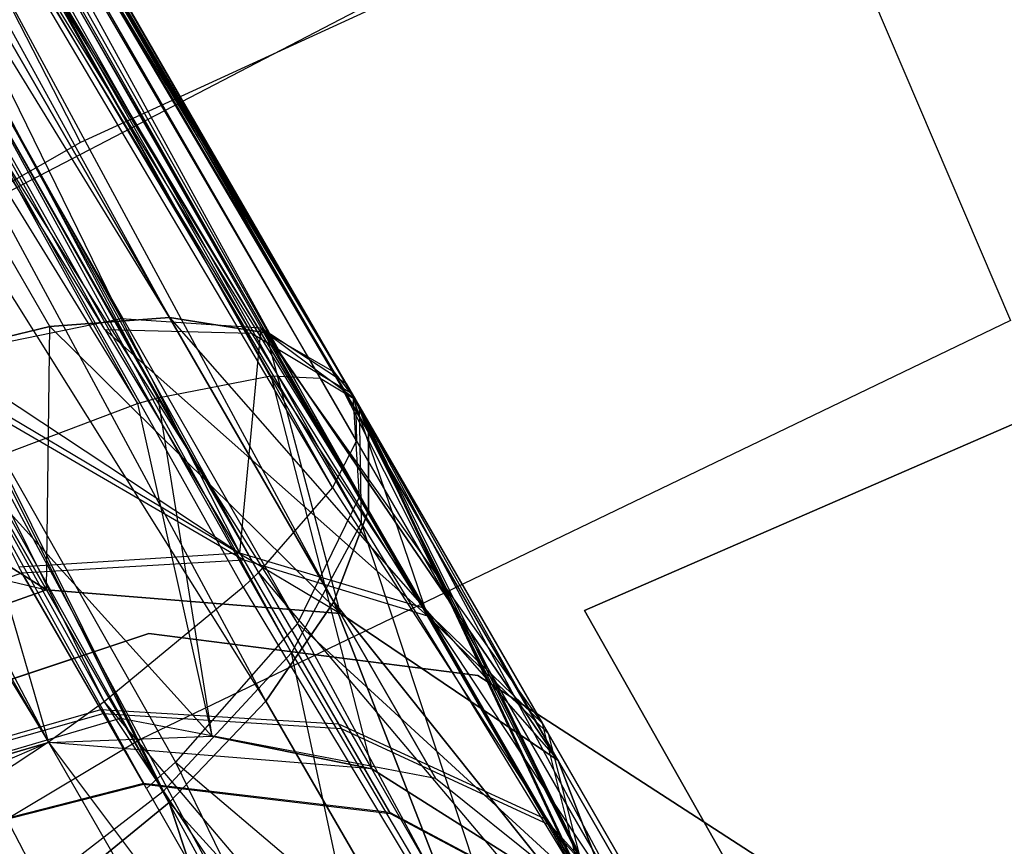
# Model space of a CAD drawing. Extents: x 0.3 to 7.1, y -3.38 to 3.38.
# Tile 258 of 604: x 2.93 to 3.07, y 1.38 to 1.5. Entities that reach past the tile are written whole.
import ezdxf

# ---------------------------------------------------------------- set-up
doc = ezdxf.new("R2010")
doc.units = 0
doc.header["$LTSCALE"] = 2.54
doc.layers.get('0').update_dxf_attribs({"linetype": 'CONTINUOUS'})

# ---------------------------------------------------------------- blocks, each defined once
blk = doc.blocks.new('SINGLES_AVVSTL_STL')
at = {"color": 0}
for p, q in [((2.9304, 1.45919, 20.23123), (2.64133, 1.95988, 19.87401)), ((2.9304, 1.45919, 20.23123), (2.64133, 1.95988, 19.87401)), ((2.94809, 1.46052, 20.2149), (2.64133, 1.95988, 19.87401)), ((2.94809, 1.46052, 20.2149), (2.64133, 1.95988, 19.87401)), ((2.94809, 1.46052, 20.47396), (2.64133, 1.95988, 20.81486)), ((2.94809, 1.46052, 20.47396), (2.64133, 1.95988, 20.81486)), ((2.9304, 1.45919, 20.45764), (2.64133, 1.95988, 20.81486)), ((2.9304, 1.45919, 20.45764), (2.64133, 1.95988, 20.81486)), ((2.94809, 1.46052, 20.2149), (2.67705, 1.95239, 19.84305)), ((2.96235, 1.45825, 20.1956), (2.67705, 1.95239, 19.84305)), ((2.94809, 1.46052, 20.2149), (2.67705, 1.95239, 19.84305)), ((2.96235, 1.45825, 20.1956), (2.67705, 1.95239, 19.84305)), ((2.97553, 1.4484, 20.16352), (2.67705, 1.95239, 19.84305)), ((2.97553, 1.4484, 20.16352), (2.67705, 1.95239, 19.84305)), ((2.96235, 1.45825, 20.49327), (2.67705, 1.95239, 20.84582)), ((2.67705, 1.95239, 20.84582), (2.97233, 1.45249, 20.51445)), ((2.96235, 1.45825, 20.49327), (2.67705, 1.95239, 20.84582)), ((2.94809, 1.46052, 20.47396), (2.67705, 1.95239, 20.84582)), ((2.94809, 1.46052, 20.47396), (2.67705, 1.95239, 20.84582)), ((2.97747, 1.44359, 20.53625), (2.67705, 1.95239, 20.84582)), ((2.97747, 1.44359, 20.53625), (2.67705, 1.95239, 20.84582)), ((2.97553, 1.4484, 20.52535), (2.67705, 1.95239, 20.84582)), ((2.97553, 1.4484, 20.52535), (2.67705, 1.95239, 20.84582)), ((2.67705, 1.95239, 20.84582), (2.97233, 1.45249, 20.51445)), ((2.93853, 1.45877, 54.60251), (2.64159, 1.93867, 54.27516)), ((2.93853, 1.45877, 54.60251), (2.64159, 1.93867, 54.27516)), ((2.93853, 1.45877, 54.60251), (2.66942, 1.9386, 54.25703)), ((2.93853, 1.45877, 54.60251), (2.66942, 1.9386, 54.25703)), ((2.96017, 1.4582, 54.57681), (2.66942, 1.9386, 54.25703)), ((2.96017, 1.4582, 54.57681), (2.66942, 1.9386, 54.25703)), ((2.96017, 1.4582, 54.57681), (2.69067, 1.9312, 54.23493)), ((2.96017, 1.4582, 54.57681), (2.69067, 1.9312, 54.23493)), ((2.97494, 1.44935, 54.54262), (2.69067, 1.9312, 54.23493)), ((2.97494, 1.44935, 54.54262), (2.69067, 1.9312, 54.23493)), ((2.97553, 1.4484, 20.16352), (2.69674, 1.92983, 19.8057)), ((2.97747, 1.44359, 20.15262), (2.69674, 1.92983, 19.8057)), ((2.97553, 1.4484, 20.16352), (2.69674, 1.92983, 19.8057)), ((2.97747, 1.44359, 20.15262), (2.69674, 1.92983, 19.8057)), ((2.97746, 1.43206, 20.13144), (2.69674, 1.92983, 19.8057)), ((2.97746, 1.43206, 20.13144), (2.69674, 1.92983, 19.8057)), ((2.97231, 1.41858, 20.57673), (2.69674, 1.92983, 20.88316)), ((2.97746, 1.43206, 20.55742), (2.69674, 1.92983, 20.88316)), ((2.97231, 1.41858, 20.57673), (2.69674, 1.92983, 20.88316)), ((2.97746, 1.43206, 20.55742), (2.69674, 1.92983, 20.88316)), ((2.97747, 1.44359, 20.53625), (2.69674, 1.92983, 20.88316)), ((2.97747, 1.44359, 20.53625), (2.69674, 1.92983, 20.88316)), ((2.65065, 1.92296, 61.17368), (2.94335, 1.44781, 61.49429)), ((2.65065, 1.92296, 61.17368), (2.94335, 1.44781, 61.49429)), ((2.94335, 1.44781, 61.49429), (2.67842, 1.92301, 61.15543)), ((2.94335, 1.44781, 61.49429), (2.67842, 1.92301, 61.15543)), ((2.94634, 1.44869, 61.49102), (2.67842, 1.92301, 61.15543)), ((2.94634, 1.44869, 61.49102), (2.67842, 1.92301, 61.15543)), ((2.69845, 1.92228, 55.27783), (2.97605, 1.434, 54.94406)), ((2.69845, 1.92228, 55.27783), (2.97605, 1.434, 54.94406)), ((2.97494, 1.44935, 54.54262), (2.70506, 1.91688, 54.2095)), ((2.97494, 1.44935, 54.54262), (2.70506, 1.91688, 54.2095)), ((2.97553, 1.4484, 54.54008), (2.70506, 1.91688, 54.2095)), ((2.97553, 1.4484, 54.54008), (2.70506, 1.91688, 54.2095)), ((2.69959, 1.91577, 61.13322), (2.97553, 1.4484, 61.42473)), ((2.69959, 1.91577, 61.13322), (2.97553, 1.4484, 61.42473)), ((2.69959, 1.91577, 61.13322), (2.97034, 1.45159, 61.44863)), ((2.94634, 1.44869, 61.49102), (2.69959, 1.91577, 61.13322)), ((2.94634, 1.44869, 61.49102), (2.69959, 1.91577, 61.13322)), ((2.96303, 1.45194, 61.46633), (2.69959, 1.91577, 61.13322)), ((2.96303, 1.45194, 61.46633), (2.69959, 1.91577, 61.13322)), ((2.69959, 1.91577, 61.13322), (2.97034, 1.45159, 61.44863)), ((2.70989, 1.90247, 54.19018), (2.97637, 1.43015, 54.50336)), ((2.97553, 1.4484, 54.54008), (2.70989, 1.90247, 54.19018)), ((2.97553, 1.4484, 54.54008), (2.70989, 1.90247, 54.19018)), ((2.97606, 1.44741, 54.53752), (2.70989, 1.90247, 54.19018)), ((2.97606, 1.44741, 54.53752), (2.70989, 1.90247, 54.19018)), ((2.70989, 1.90247, 54.19018), (2.97637, 1.43015, 54.50336)), ((2.69687, 1.90135, 55.29987), (2.97605, 1.434, 54.94406)), ((2.69687, 1.90135, 55.29987), (2.97605, 1.434, 54.94406)), ((2.97553, 1.4484, 61.42473), (2.71388, 1.90161, 61.10764)), ((2.97553, 1.4484, 61.42473), (2.71388, 1.90161, 61.10764)), ((2.97746, 1.43206, 20.13144), (2.69587, 1.89738, 19.77053)), ((2.97231, 1.41858, 20.11213), (2.69587, 1.89738, 19.77053)), ((2.97746, 1.43206, 20.13144), (2.69587, 1.89738, 19.77053)), ((2.97231, 1.41858, 20.11213), (2.69587, 1.89738, 19.77053)), ((2.96231, 1.40392, 20.09581), (2.69587, 1.89738, 19.77053)), ((2.96231, 1.40392, 20.09581), (2.69587, 1.89738, 19.77053)), ((2.69587, 1.89738, 20.91834), (2.97231, 1.41858, 20.57673)), ((2.94805, 1.38895, 20.60545), (2.69587, 1.89738, 20.91834)), ((2.94805, 1.38895, 20.60545), (2.69587, 1.89738, 20.91834)), ((2.96231, 1.40392, 20.59306), (2.69587, 1.89738, 20.91834)), ((2.96231, 1.40392, 20.59306), (2.69587, 1.89738, 20.91834)), ((2.69587, 1.89738, 20.91834), (2.97231, 1.41858, 20.57673)), ((2.69385, 1.89243, 55.30776), (2.97605, 1.434, 54.94406)), ((2.69385, 1.89243, 55.30776), (2.97605, 1.434, 54.94406)), ((2.69385, 1.89243, 55.30776), (2.96695, 1.41534, 54.97045)), ((2.69385, 1.89243, 55.30776), (2.96695, 1.41534, 54.97045)), ((2.9757, 1.44231, 61.40081), (2.71863, 1.88732, 61.0882)), ((2.9757, 1.44231, 61.40081), (2.71863, 1.88732, 61.0882)), ((2.97214, 1.43545, 61.38237), (2.71863, 1.88732, 61.0882)), ((2.97214, 1.43545, 61.38237), (2.71863, 1.88732, 61.0882)), ((2.97637, 1.43015, 54.50336), (2.7082, 1.88173, 54.16797)), ((2.97637, 1.43015, 54.50336), (2.7082, 1.88173, 54.16797)), ((2.96609, 1.41104, 54.47771), (2.7082, 1.88173, 54.16797)), ((2.96609, 1.41104, 54.47771), (2.7082, 1.88173, 54.16797)), ((2.96609, 1.41104, 54.47771), (2.70514, 1.87288, 54.16001)), ((2.96609, 1.41104, 54.47771), (2.70514, 1.87288, 54.16001)), ((2.94712, 1.3905, 54.45911), (2.70514, 1.87288, 54.16001)), ((2.94712, 1.3905, 54.45911), (2.70514, 1.87288, 54.16001)), ((2.94467, 1.391, 54.99293), (2.67995, 1.86909, 55.32462)), ((2.67995, 1.86909, 55.32462), (2.96695, 1.41534, 54.97045)), ((2.67995, 1.86909, 55.32462), (2.96695, 1.41534, 54.97045)), ((2.67995, 1.86909, 55.32462), (2.94898, 1.39492, 54.99012)), ((2.67995, 1.86909, 55.32462), (2.94898, 1.39492, 54.99012)), ((2.94467, 1.391, 54.99293), (2.67995, 1.86909, 55.32462)), ((2.97214, 1.43545, 61.38237), (2.71686, 1.86673, 61.06586)), ((2.97214, 1.43545, 61.38237), (2.71686, 1.86673, 61.06586)), ((2.96123, 1.4229, 61.35842), (2.71686, 1.86673, 61.06586)), ((2.96123, 1.4229, 61.35842), (2.71686, 1.86673, 61.06586)), ((2.96231, 1.40392, 20.09581), (2.67466, 1.86248, 19.74558)), ((2.96231, 1.40392, 20.09581), (2.67466, 1.86248, 19.74558)), ((2.94805, 1.38895, 20.08342), (2.67466, 1.86248, 19.74558)), ((2.94805, 1.38895, 20.08342), (2.67466, 1.86248, 19.74558)), ((2.93035, 1.37452, 20.07569), (2.67466, 1.86248, 19.74558)), ((2.93035, 1.37452, 20.07569), (2.67466, 1.86248, 19.74558)), ((2.93035, 1.37452, 20.61318), (2.67466, 1.86248, 20.94329)), ((2.93035, 1.37452, 20.61318), (2.67466, 1.86248, 20.94329)), ((2.94805, 1.38895, 20.60545), (2.67466, 1.86248, 20.94329)), ((2.94805, 1.38895, 20.60545), (2.67466, 1.86248, 20.94329)), ((2.71377, 1.85793, 61.05786), (2.93842, 1.40378, 61.3357)), ((2.96123, 1.4229, 61.35842), (2.71377, 1.85793, 61.05786)), ((2.96123, 1.4229, 61.35842), (2.71377, 1.85793, 61.05786)), ((2.95897, 1.42074, 61.35514), (2.71377, 1.85793, 61.05786)), ((2.95897, 1.42074, 61.35514), (2.71377, 1.85793, 61.05786)), ((2.71377, 1.85793, 61.05786), (2.93842, 1.40378, 61.3357)), ((2.94712, 1.3905, 54.45911), (2.69115, 1.84968, 54.14302)), ((2.94712, 1.3905, 54.45911), (2.69115, 1.84968, 54.14302)), ((2.69972, 1.83485, 61.04077), (2.93021, 1.39787, 61.33123)), ((2.69972, 1.83485, 61.04077), (2.93021, 1.39787, 61.33123)), ((2.69972, 1.83485, 61.04077), (2.93842, 1.40378, 61.3357)), ((2.69972, 1.83485, 61.04077), (2.93842, 1.40378, 61.3357)), ((2.67688, 1.81238, 61.03018), (2.93021, 1.39787, 61.33123)), ((2.67688, 1.81238, 61.03018), (2.93021, 1.39787, 61.33123)), ((2.94095, 1.46037, 54.85134), (2.80041, 1.71172, 55.01257)), ((2.94095, 1.46037, 54.85134), (2.80041, 1.71172, 55.01257)), ((2.82044, 1.70644, 55.03635), (2.94095, 1.46037, 54.85134)), ((2.97413, 1.45077, 54.90861), (2.82044, 1.70644, 55.03635)), ((2.97413, 1.45077, 54.90861), (2.82044, 1.70644, 55.03635)), ((2.96161, 1.45901, 54.8778), (2.82044, 1.70644, 55.03635)), ((2.96161, 1.45901, 54.8778), (2.82044, 1.70644, 55.03635)), ((2.82044, 1.70644, 55.03635), (2.94095, 1.46037, 54.85134)), ((2.97413, 1.45077, 54.90861), (2.83342, 1.69454, 55.06371)), ((2.97467, 1.44991, 54.91094), (2.83342, 1.69454, 55.06371)), ((2.97467, 1.44991, 54.91094), (2.83342, 1.69454, 55.06371)), ((2.97515, 1.44901, 54.91328), (2.83342, 1.69454, 55.06371)), ((2.97515, 1.44901, 54.91328), (2.83342, 1.69454, 55.06371)), ((2.83342, 1.69454, 55.06371), (2.97605, 1.434, 54.94406)), ((2.97413, 1.45077, 54.90861), (2.83342, 1.69454, 55.06371)), ((2.83342, 1.69454, 55.06371), (2.97605, 1.434, 54.94406)), ((3.01062, 1.60422, 4.98093), (3.07222, 1.4601, 5.1494)), ((3.01062, 1.60422, 4.98093), (3.07222, 1.4601, 5.1494)), ((3.06553, 1.5463, 61.96777), (2.93493, 1.48635, 61.96777)), ((3.06553, 1.5463, 61.96777), (2.93493, 1.48635, 61.96777)), ((2.86958, 1.5363, 4.98093), (2.94385, 1.39828, 5.1494)), ((2.86958, 1.5363, 4.98093), (2.94385, 1.39828, 5.1494)), ((2.93493, 1.48635, 61.96777), (2.91605, 1.52321, 61.96232)), ((2.93493, 1.48635, 61.96777), (2.91605, 1.52321, 61.96232)), ((2.8613, 1.44627, 61.88777), (2.99053, 1.51354, 61.88777)), ((2.8613, 1.44627, 61.88777), (2.99053, 1.51354, 61.88777)), ((2.93493, 1.48635, 61.96777), (2.80998, 1.4154, 61.96777)), ((2.93493, 1.48635, 61.96777), (2.80998, 1.4154, 61.96777)), ((3.12827, 1.46901, 54.63894), (3.00933, 1.41729, 54.63894)), ((3.00933, 1.41729, 54.83894), (3.12827, 1.46901, 54.83894)), ((3.00933, 1.41729, 54.83894), (3.12827, 1.46901, 54.83894)), ((3.12827, 1.46901, 54.63894), (3.00933, 1.41729, 54.63894)), ((3.12827, 1.469, 20.27364), (3.00933, 1.41729, 20.27364)), ((3.00933, 1.41729, 20.47364), (3.12827, 1.469, 20.47364)), ((3.00933, 1.41729, 20.47364), (3.12827, 1.469, 20.47364)), ((3.12827, 1.469, 20.27364), (3.00933, 1.41729, 20.27364)), ((2.94809, 1.46052, 20.2149), (2.9304, 1.45919, 20.23123)), ((2.9304, 1.45919, 20.45764), (2.94809, 1.46052, 20.47396)), ((2.94809, 1.46052, 20.2149), (2.9304, 1.45919, 20.23123)), ((2.9304, 1.45919, 20.45764), (2.94809, 1.46052, 20.47396)), ((2.97332, 1.41683, 20.25459), (2.94809, 1.46052, 20.2149)), ((2.97332, 1.41683, 20.25459), (2.94809, 1.46052, 20.2149)), ((2.96235, 1.45825, 20.1956), (2.94809, 1.46052, 20.2149)), ((2.94809, 1.46052, 20.47396), (2.97332, 1.41683, 20.43428)), ((2.94809, 1.46052, 20.47396), (2.97332, 1.41683, 20.43428)), ((2.94809, 1.46052, 20.47396), (3.00544, 1.39513, 20.46236)), ((2.94809, 1.46052, 20.47396), (2.96235, 1.45825, 20.49327)), ((2.94809, 1.46052, 20.47396), (3.00544, 1.39513, 20.46236)), ((2.96235, 1.45825, 20.1956), (2.94809, 1.46052, 20.2149)), ((2.94809, 1.46052, 20.47396), (2.96235, 1.45825, 20.49327)), ((2.9304, 1.45919, 20.23123), (2.9103, 1.45433, 20.24362)), ((2.9103, 1.45433, 20.44525), (2.9304, 1.45919, 20.45764)), ((2.9304, 1.45919, 20.23123), (2.9103, 1.45433, 20.24362)), ((2.9103, 1.45433, 20.44525), (2.9304, 1.45919, 20.45764)), ((2.91434, 1.45491, 54.83162), (2.94095, 1.46037, 54.85134)), ((2.91434, 1.45491, 54.83162), (2.94095, 1.46037, 54.85134)), ((2.92994, 1.42032, 20.27451), (2.9304, 1.45919, 20.23123)), ((2.92994, 1.42032, 20.27451), (2.9304, 1.45919, 20.23123)), ((2.97332, 1.41683, 20.25459), (2.9304, 1.45919, 20.23123)), ((2.97332, 1.41683, 20.25459), (2.9304, 1.45919, 20.23123)), ((2.9304, 1.45919, 20.45764), (2.97332, 1.41683, 20.43428)), ((2.9304, 1.45919, 20.45764), (2.97332, 1.41683, 20.43428)), ((2.94095, 1.46037, 54.85134), (2.95847, 1.42576, 54.82537)), ((2.94095, 1.46037, 54.85134), (2.95847, 1.42576, 54.82537)), ((2.94095, 1.46037, 54.85134), (2.96161, 1.45901, 54.8778)), ((2.94095, 1.46037, 54.85134), (2.96161, 1.45901, 54.8778)), ((3.07222, 1.4601, 5.1494), (2.94385, 1.39828, 5.1494)), ((3.07222, 1.4601, 5.1494), (2.94385, 1.39828, 5.1494)), ((2.93853, 1.45877, 54.60251), (2.95904, 1.42478, 54.62593)), ((2.93853, 1.45877, 54.60251), (2.96017, 1.4582, 54.57681)), ((2.98616, 1.4165, 54.60255), (2.93853, 1.45877, 54.60251)), ((2.93853, 1.45877, 54.60251), (2.95904, 1.42478, 54.62593)), ((2.93853, 1.45877, 54.60251), (2.96017, 1.4582, 54.57681)), ((2.98616, 1.4165, 54.60255), (2.93853, 1.45877, 54.60251)), ((2.95847, 1.42576, 54.82537), (2.96161, 1.45901, 54.8778)), ((2.95847, 1.42576, 54.82537), (2.96161, 1.45901, 54.8778)), ((2.96017, 1.4582, 54.57681), (2.97494, 1.44935, 54.54262)), ((2.96017, 1.4582, 54.57681), (2.97494, 1.44935, 54.54262)), ((2.96017, 1.4582, 54.57681), (2.98616, 1.4165, 54.60255)), ((2.96017, 1.4582, 54.57681), (2.98616, 1.4165, 54.60255)), ((3.00314, 1.40059, 54.87628), (2.96161, 1.45901, 54.8778)), ((2.96161, 1.45901, 54.8778), (2.97413, 1.45077, 54.90861)), ((3.00314, 1.40059, 54.87628), (2.96161, 1.45901, 54.8778)), ((2.98546, 1.4177, 54.84898), (2.96161, 1.45901, 54.8778)), ((2.98546, 1.4177, 54.84898), (2.96161, 1.45901, 54.8778)), ((2.96161, 1.45901, 54.8778), (2.97413, 1.45077, 54.90861)), ((2.97332, 1.41683, 20.25459), (2.96235, 1.45825, 20.1956)), ((2.97332, 1.41683, 20.25459), (2.96235, 1.45825, 20.1956)), ((3.00544, 1.39513, 20.22652), (2.96235, 1.45825, 20.1956)), ((3.00544, 1.39513, 20.22652), (2.96235, 1.45825, 20.1956)), ((2.97553, 1.4484, 20.16352), (2.96235, 1.45825, 20.1956)), ((2.96235, 1.45825, 20.49327), (3.00544, 1.39513, 20.46236)), ((2.96235, 1.45825, 20.49327), (3.00544, 1.39513, 20.46236)), ((2.96235, 1.45825, 20.49327), (2.97233, 1.45249, 20.51445)), ((2.97553, 1.4484, 20.16352), (2.96235, 1.45825, 20.1956)), ((2.96235, 1.45825, 20.49327), (2.97233, 1.45249, 20.51445)), ((2.91434, 1.45491, 54.83162), (2.95847, 1.42576, 54.82537)), ((2.91434, 1.45491, 54.83162), (2.95847, 1.42576, 54.82537)), ((2.92994, 1.42032, 20.27451), (2.9103, 1.45433, 20.24362)), ((2.92994, 1.42032, 20.27451), (2.9103, 1.45433, 20.24362)), ((2.9103, 1.45433, 20.44525), (2.92994, 1.42032, 20.41436)), ((2.9103, 1.45433, 20.44525), (2.92994, 1.42032, 20.41436)), ((2.9103, 1.45433, 20.44525), (2.97332, 1.41683, 20.43428)), ((2.9103, 1.45433, 20.44525), (2.97332, 1.41683, 20.43428)), ((2.9113, 1.45253, 54.62116), (2.95904, 1.42478, 54.62593)), ((2.9113, 1.45253, 54.62116), (2.95904, 1.42478, 54.62593)), ((2.9113, 1.45253, 54.62116), (2.92629, 1.42284, 54.6425)), ((2.9113, 1.45253, 54.62116), (2.92629, 1.42284, 54.6425)), ((2.94634, 1.44869, 61.49102), (2.96303, 1.45194, 61.46633)), ((2.94634, 1.44869, 61.49102), (2.96303, 1.45194, 61.46633)), ((2.96303, 1.45194, 61.46633), (2.97034, 1.45159, 61.44863)), ((2.96303, 1.45194, 61.46633), (2.97034, 1.45159, 61.44863)), ((2.96303, 1.45194, 61.46633), (3.0184, 1.36835, 61.44865)), ((2.96303, 1.45194, 61.46633), (3.0184, 1.36835, 61.44865)), ((2.96303, 1.45194, 61.46633), (2.97794, 1.39393, 61.49103)), ((2.96303, 1.45194, 61.46633), (2.97794, 1.39393, 61.49103)), ((2.97233, 1.45249, 20.51445), (3.00544, 1.39513, 20.46236)), ((2.97233, 1.45249, 20.51445), (3.00544, 1.39513, 20.46236)), ((2.97233, 1.45249, 20.51445), (3.01895, 1.36021, 20.49216)), ((2.97233, 1.45249, 20.51445), (3.01895, 1.36021, 20.49216)), ((2.97233, 1.45249, 20.51445), (2.97553, 1.4484, 20.52535)), ((2.97233, 1.45249, 20.51445), (2.97553, 1.4484, 20.52535)), ((2.97034, 1.45159, 61.44863), (2.97553, 1.4484, 61.42473)), ((2.97034, 1.45159, 61.44863), (2.97553, 1.4484, 61.42473)), ((2.97034, 1.45159, 61.44863), (3.0184, 1.36835, 61.44865)), ((2.97034, 1.45159, 61.44863), (3.0184, 1.36835, 61.44865)), ((2.97413, 1.45077, 54.90861), (3.00314, 1.40059, 54.87628)), ((2.97413, 1.45077, 54.90861), (3.00314, 1.40059, 54.87628)), ((2.97467, 1.44991, 54.91094), (3.00314, 1.40059, 54.87628)), ((2.97467, 1.44991, 54.91094), (3.00314, 1.40059, 54.87628)), ((2.97494, 1.44935, 54.54262), (3.00399, 1.39911, 54.57553)), ((2.97494, 1.44935, 54.54262), (3.00399, 1.39911, 54.57553)), ((2.97494, 1.44935, 54.54262), (2.98616, 1.4165, 54.60255)), ((2.97494, 1.44935, 54.54262), (2.98616, 1.4165, 54.60255)), ((2.97515, 1.44901, 54.91328), (3.00314, 1.40059, 54.87628)), ((2.97515, 1.44901, 54.91328), (3.00314, 1.40059, 54.87628)), ((2.97515, 1.44901, 54.91328), (3.00912, 1.37672, 54.90357)), ((2.97515, 1.44901, 54.91328), (3.00912, 1.37672, 54.90357)), ((2.97515, 1.44901, 54.91328), (2.97605, 1.434, 54.94406)), ((2.97515, 1.44901, 54.91328), (2.97605, 1.434, 54.94406)), ((2.91841, 1.43843, 61.51375), (2.94335, 1.44781, 61.49429)), ((2.91841, 1.43843, 61.51375), (2.94335, 1.44781, 61.49429)), ((2.94335, 1.44781, 61.49429), (2.94634, 1.44869, 61.49102)), ((2.94335, 1.44781, 61.49429), (2.94634, 1.44869, 61.49102)), ((2.94335, 1.44781, 61.49429), (2.95432, 1.39875, 61.50702)), ((2.94335, 1.44781, 61.49429), (2.95432, 1.39875, 61.50702)), ((2.94634, 1.44869, 61.49102), (2.97794, 1.39393, 61.49103)), ((2.94634, 1.44869, 61.49102), (2.97794, 1.39393, 61.49103)), ((2.94634, 1.44869, 61.49102), (2.95432, 1.39875, 61.50702)), ((2.94634, 1.44869, 61.49102), (2.95432, 1.39875, 61.50702)), ((3.00544, 1.39513, 20.22652), (2.97553, 1.4484, 20.16352)), ((3.00544, 1.39513, 20.22652), (2.97553, 1.4484, 20.16352)), ((2.97747, 1.44359, 20.15262), (2.97553, 1.4484, 20.16352)), ((2.97553, 1.4484, 20.52535), (3.01895, 1.36021, 20.49216)), ((2.97553, 1.4484, 20.52535), (3.01895, 1.36021, 20.49216)), ((2.97553, 1.4484, 20.52535), (2.97747, 1.44359, 20.53625)), ((2.97747, 1.44359, 20.15262), (2.97553, 1.4484, 20.16352)), ((2.97553, 1.4484, 20.52535), (2.97747, 1.44359, 20.53625)), ((2.97553, 1.4484, 54.54008), (3.00399, 1.39911, 54.57553)), ((2.97553, 1.4484, 54.54008), (2.97606, 1.44741, 54.53752)), ((2.97553, 1.4484, 54.54008), (2.97606, 1.44741, 54.53752)), ((2.97553, 1.4484, 54.54008), (3.00399, 1.39911, 54.57553)), ((2.97553, 1.4484, 61.42473), (2.9757, 1.44231, 61.40081)), ((2.97553, 1.4484, 61.42473), (2.9757, 1.44231, 61.40081)), ((2.97553, 1.4484, 61.42473), (3.0184, 1.36835, 61.44865)), ((2.97553, 1.4484, 61.42473), (3.0184, 1.36835, 61.44865)), ((2.97606, 1.44741, 54.53752), (2.97637, 1.43015, 54.50336)), ((2.97606, 1.44741, 54.53752), (2.97637, 1.43015, 54.50336)), ((2.97606, 1.44741, 54.53752), (3.01013, 1.37498, 54.5485)), ((2.97606, 1.44741, 54.53752), (3.01013, 1.37498, 54.5485)), ((2.97606, 1.44741, 54.53752), (3.00399, 1.39911, 54.57553)), ((2.97606, 1.44741, 54.53752), (3.00399, 1.39911, 54.57553)), ((2.92994, 1.42032, 20.27451), (2.88896, 1.44622, 20.25135)), ((2.92994, 1.42032, 20.27451), (2.88896, 1.44622, 20.25135)), ((2.88896, 1.44622, 20.43752), (2.92994, 1.42032, 20.41436)), ((2.88896, 1.44622, 20.43752), (2.92994, 1.42032, 20.41436)), ((2.97746, 1.43206, 20.13144), (2.97747, 1.44359, 20.15262)), ((2.97747, 1.44359, 20.53625), (2.97746, 1.43206, 20.55742)), ((2.97746, 1.43206, 20.13144), (2.97747, 1.44359, 20.15262)), ((2.97747, 1.44359, 20.53625), (2.97746, 1.43206, 20.55742)), ((3.00544, 1.39513, 20.22652), (2.97747, 1.44359, 20.15262)), ((3.00544, 1.39513, 20.22652), (2.97747, 1.44359, 20.15262)), ((3.01895, 1.36021, 20.1967), (2.97747, 1.44359, 20.15262)), ((3.01895, 1.36021, 20.1967), (2.97747, 1.44359, 20.15262)), ((2.97747, 1.44359, 20.53625), (3.01895, 1.36021, 20.49216)), ((2.97747, 1.44359, 20.53625), (3.01895, 1.36021, 20.49216)), ((2.9757, 1.44231, 61.40081), (2.97214, 1.43545, 61.38237)), ((2.9757, 1.44231, 61.40081), (2.97214, 1.43545, 61.38237)), ((2.9757, 1.44231, 61.40081), (3.04233, 1.3269, 61.40079)), ((2.9757, 1.44231, 61.40081), (3.0184, 1.36835, 61.44865)), ((2.9757, 1.44231, 61.40081), (3.04233, 1.3269, 61.40079)), ((2.9757, 1.44231, 61.40081), (3.0184, 1.36835, 61.44865)), ((2.91841, 1.43843, 61.51375), (2.95432, 1.39875, 61.50702)), ((2.91841, 1.43843, 61.51375), (2.95432, 1.39875, 61.50702)), ((2.91841, 1.43843, 61.51375), (2.93024, 1.39778, 61.51823)), ((2.91841, 1.43843, 61.51375), (2.93024, 1.39778, 61.51823)), ((2.86761, 1.43532, 20.43489), (2.92994, 1.42032, 20.41436)), ((2.86761, 1.43532, 20.43489), (2.92994, 1.42032, 20.41436)), ((2.97214, 1.43545, 61.38237), (2.96123, 1.4229, 61.35842)), ((2.97214, 1.43545, 61.38237), (2.96123, 1.4229, 61.35842)), ((2.97214, 1.43545, 61.38237), (3.04233, 1.3269, 61.40079)), ((2.97214, 1.43545, 61.38237), (3.04233, 1.3269, 61.40079)), ((2.90919, 1.43427, 61.51822), (2.93024, 1.39778, 61.51823)), ((2.90919, 1.43427, 61.51822), (2.93024, 1.39778, 61.51823)), ((2.97605, 1.434, 54.94406), (2.96695, 1.41534, 54.97045)), ((2.97605, 1.434, 54.94406), (2.96695, 1.41534, 54.97045)), ((2.97605, 1.434, 54.94406), (3.00912, 1.37672, 54.90357)), ((2.97605, 1.434, 54.94406), (3.00912, 1.37672, 54.90357)), ((2.97231, 1.41858, 20.11213), (2.97746, 1.43206, 20.13144)), ((2.97746, 1.43206, 20.55742), (2.97231, 1.41858, 20.57673)), ((2.97231, 1.41858, 20.11213), (2.97746, 1.43206, 20.13144)), ((2.97746, 1.43206, 20.55742), (2.97231, 1.41858, 20.57673)), ((3.01895, 1.36021, 20.1967), (2.97746, 1.43206, 20.13144)), ((3.01895, 1.36021, 20.1967), (2.97746, 1.43206, 20.13144)), ((2.97746, 1.43206, 20.55742), (3.01895, 1.36021, 20.49216)), ((2.97746, 1.43206, 20.55742), (3.01895, 1.36021, 20.49216)), ((2.97637, 1.43015, 54.50336), (2.96609, 1.41104, 54.47771)), ((2.97637, 1.43015, 54.50336), (2.96609, 1.41104, 54.47771)), ((2.97637, 1.43015, 54.50336), (3.00374, 1.34735, 54.52513)), ((2.97637, 1.43015, 54.50336), (3.00374, 1.34735, 54.52513)), ((2.97637, 1.43015, 54.50336), (3.01013, 1.37498, 54.5485)), ((2.97637, 1.43015, 54.50336), (3.01013, 1.37498, 54.5485)), ((2.95847, 1.42576, 54.82537), (2.92582, 1.42366, 54.80864)), ((2.95847, 1.42576, 54.82537), (2.92582, 1.42366, 54.80864)), ((2.98546, 1.4177, 54.84898), (2.95847, 1.42576, 54.82537)), ((2.95847, 1.42576, 54.82537), (2.97302, 1.40055, 54.78948)), ((2.98546, 1.4177, 54.84898), (2.95847, 1.42576, 54.82537)), ((2.95847, 1.42576, 54.82537), (2.97302, 1.40055, 54.78948)), ((2.92629, 1.42284, 54.6425), (2.95904, 1.42478, 54.62593)), ((2.92629, 1.42284, 54.6425), (2.95904, 1.42478, 54.62593)), ((2.95904, 1.42478, 54.62593), (2.98616, 1.4165, 54.60255)), ((2.97341, 1.39988, 54.66225), (2.95904, 1.42478, 54.62593)), ((2.95904, 1.42478, 54.62593), (2.98616, 1.4165, 54.60255)), ((2.97341, 1.39988, 54.66225), (2.95904, 1.42478, 54.62593)), ((2.89234, 1.41095, 54.65002), (2.92629, 1.42284, 54.6425)), ((2.89234, 1.41095, 54.65002), (2.92629, 1.42284, 54.6425)), ((2.92582, 1.42366, 54.80864), (2.93794, 1.40266, 54.77874)), ((2.92582, 1.42366, 54.80864), (2.93794, 1.40266, 54.77874)), ((2.93827, 1.4021, 54.67275), (2.92629, 1.42284, 54.6425)), ((2.93827, 1.4021, 54.67275), (2.92629, 1.42284, 54.6425)), ((2.96123, 1.4229, 61.35842), (2.95897, 1.42074, 61.35514)), ((2.96123, 1.4229, 61.35842), (2.95897, 1.42074, 61.35514)), ((3.04426, 1.27907, 61.35841), (2.96123, 1.4229, 61.35842)), ((2.96123, 1.4229, 61.35842), (3.04233, 1.3269, 61.40079)), ((2.96123, 1.4229, 61.35842), (3.04233, 1.3269, 61.40079)), ((3.04426, 1.27907, 61.35841), (2.96123, 1.4229, 61.35842)), ((2.88523, 1.40481, 20.28169), (2.92994, 1.42032, 20.27451)), ((2.92994, 1.42032, 20.41436), (2.88523, 1.40481, 20.40718)), ((2.88523, 1.40481, 20.28169), (2.92994, 1.42032, 20.27451)), ((2.92994, 1.42032, 20.41436), (2.88523, 1.40481, 20.40718)), ((2.92994, 1.42032, 20.27451), (2.97332, 1.41683, 20.25459)), ((2.97332, 1.41683, 20.43428), (2.92994, 1.42032, 20.41436)), ((2.94085, 1.40141, 20.31945), (2.92994, 1.42032, 20.27451)), ((2.94085, 1.40141, 20.31945), (2.92994, 1.42032, 20.27451)), ((2.92994, 1.42032, 20.27451), (2.97332, 1.41683, 20.25459)), ((2.92994, 1.42032, 20.41436), (2.94085, 1.40141, 20.36942)), ((2.92994, 1.42032, 20.41436), (2.94085, 1.40141, 20.36942)), ((2.97332, 1.41683, 20.43428), (2.92994, 1.42032, 20.41436)), ((2.95897, 1.42074, 61.35514), (2.93842, 1.40378, 61.3357)), ((2.95897, 1.42074, 61.35514), (2.93842, 1.40378, 61.3357)), ((2.95897, 1.42074, 61.35514), (3.04426, 1.27907, 61.35841)), ((2.95897, 1.42074, 61.35514), (3.04426, 1.27907, 61.35841)), ((2.96231, 1.40392, 20.09581), (2.97231, 1.41858, 20.11213)), ((2.97231, 1.41858, 20.57673), (2.96231, 1.40392, 20.59306)), ((2.96231, 1.40392, 20.09581), (2.97231, 1.41858, 20.11213)), ((2.97231, 1.41858, 20.57673), (2.96231, 1.40392, 20.59306)), ((3.01895, 1.36021, 20.1967), (2.97231, 1.41858, 20.11213)), ((3.01895, 1.36021, 20.1967), (2.97231, 1.41858, 20.11213)), ((3.01074, 1.32005, 20.17199), (2.97231, 1.41858, 20.11213)), ((3.01074, 1.32005, 20.17199), (2.97231, 1.41858, 20.11213)), ((2.97231, 1.41858, 20.57673), (3.01895, 1.36021, 20.49216)), ((2.97231, 1.41858, 20.57673), (3.01895, 1.36021, 20.49216)), ((2.97231, 1.41858, 20.57673), (3.01074, 1.32005, 20.51688)), ((2.97231, 1.41858, 20.57673), (3.01074, 1.32005, 20.51688)), ((3.00314, 1.40059, 54.87628), (2.98546, 1.4177, 54.84898)), ((2.98546, 1.4177, 54.84898), (3.00344, 1.38656, 54.80463)), ((3.00314, 1.40059, 54.87628), (2.98546, 1.4177, 54.84898)), ((2.98546, 1.4177, 54.84898), (3.00344, 1.38656, 54.80463)), ((3.00933, 1.41729, 54.63894), (3.00933, 1.41729, 54.83894)), ((3.00933, 1.41729, 54.83894), (3.05619, 1.33448, 54.83894)), ((3.05619, 1.33448, 54.63894), (3.00933, 1.41729, 54.63894)), ((3.00933, 1.41729, 54.83894), (3.05619, 1.33448, 54.83894)), ((3.00933, 1.41729, 54.63894), (3.00933, 1.41729, 54.83894)), ((3.05619, 1.33448, 54.63894), (3.00933, 1.41729, 54.63894)), ((3.00933, 1.41729, 20.27364), (3.00933, 1.41729, 20.47364)), ((3.00933, 1.41729, 20.47364), (3.05619, 1.33447, 20.47364)), ((3.05619, 1.33447, 20.27364), (3.00933, 1.41729, 20.27364)), ((3.00933, 1.41729, 20.47364), (3.05619, 1.33447, 20.47364)), ((3.00933, 1.41729, 20.27364), (3.00933, 1.41729, 20.47364)), ((3.05619, 1.33447, 20.27364), (3.00933, 1.41729, 20.27364)), ((2.97332, 1.41683, 20.25459), (3.00544, 1.39513, 20.22652)), ((3.00544, 1.39513, 20.46236), (2.97332, 1.41683, 20.43428)), ((2.98735, 1.39254, 20.31234), (2.97332, 1.41683, 20.25459)), ((2.98735, 1.39254, 20.31234), (2.97332, 1.41683, 20.25459)), ((2.97332, 1.41683, 20.25459), (3.00544, 1.39513, 20.22652)), ((2.97332, 1.41683, 20.43428), (2.98735, 1.39254, 20.37653)), ((2.97332, 1.41683, 20.43428), (2.98735, 1.39254, 20.37653)), ((3.00544, 1.39513, 20.46236), (2.97332, 1.41683, 20.43428)), ((2.98616, 1.4165, 54.60255), (3.00399, 1.39911, 54.57553)), ((2.98616, 1.4165, 54.60255), (3.00399, 1.39911, 54.57553)), ((3.00392, 1.38573, 54.64743), (2.98616, 1.4165, 54.60255)), ((3.00392, 1.38573, 54.64743), (2.98616, 1.4165, 54.60255)), ((2.96695, 1.41534, 54.97045), (2.94898, 1.39492, 54.99012)), ((2.96695, 1.41534, 54.97045), (2.94898, 1.39492, 54.99012)), ((3.00912, 1.37672, 54.90357), (2.96695, 1.41534, 54.97045)), ((2.96695, 1.41534, 54.97045), (3.0026, 1.34932, 54.92718)), ((2.96695, 1.41534, 54.97045), (3.0026, 1.34932, 54.92718)), ((3.00912, 1.37672, 54.90357), (2.96695, 1.41534, 54.97045)), ((2.89859, 1.39841, 61.72336), (2.94503, 1.4139, 61.72336)), ((2.94503, 1.4139, 61.52336), (2.89859, 1.39841, 61.52336)), ((2.94503, 1.4139, 61.52336), (2.89859, 1.39841, 61.52336)), ((2.89859, 1.39841, 61.72336), (2.94503, 1.4139, 61.72336)), ((2.94503, 1.4139, 61.72336), (2.99359, 1.4077, 61.72336)), ((2.99359, 1.4077, 61.52336), (2.94503, 1.4139, 61.52336)), ((2.94503, 1.4139, 61.72336), (2.94503, 1.4139, 61.52336)), ((2.99359, 1.4077, 61.52336), (2.94503, 1.4139, 61.52336)), ((2.94503, 1.4139, 61.72336), (2.99359, 1.4077, 61.72336)), ((2.94503, 1.4139, 61.72336), (2.94503, 1.4139, 61.52336)), ((2.96609, 1.41104, 54.47771), (2.94712, 1.3905, 54.45911)), ((2.96609, 1.41104, 54.47771), (2.94712, 1.3905, 54.45911)), ((2.98569, 1.31996, 54.50856), (2.96609, 1.41104, 54.47771)), ((2.96609, 1.41104, 54.47771), (3.00374, 1.34735, 54.52513)), ((2.96609, 1.41104, 54.47771), (3.00374, 1.34735, 54.52513)), ((2.98569, 1.31996, 54.50856), (2.96609, 1.41104, 54.47771)), ((2.99359, 1.4077, 61.72336), (3.03465, 1.38105, 61.72336)), ((3.03465, 1.38105, 61.52336), (2.99359, 1.4077, 61.52336)), ((2.99359, 1.4077, 61.52336), (2.99359, 1.4077, 61.72336)), ((2.99359, 1.4077, 61.52336), (2.99359, 1.4077, 61.72336)), ((3.03465, 1.38105, 61.52336), (2.99359, 1.4077, 61.52336)), ((2.99359, 1.4077, 61.72336), (3.03465, 1.38105, 61.72336)), ((2.94805, 1.38895, 20.08342), (2.96231, 1.40392, 20.09581)), ((2.96231, 1.40392, 20.59306), (2.94805, 1.38895, 20.60545)), ((2.94805, 1.38895, 20.08342), (2.96231, 1.40392, 20.09581)), ((2.96231, 1.40392, 20.59306), (2.94805, 1.38895, 20.60545)), ((3.01074, 1.32005, 20.17199), (2.96231, 1.40392, 20.09581)), ((3.01074, 1.32005, 20.17199), (2.96231, 1.40392, 20.09581)), ((2.96231, 1.40392, 20.59306), (3.01074, 1.32005, 20.51688)), ((2.96231, 1.40392, 20.59306), (3.01074, 1.32005, 20.51688)), ((2.90293, 1.3926, 54.77386), (2.93794, 1.40266, 54.77874)), ((2.90293, 1.3926, 54.77386), (2.93794, 1.40266, 54.77874)), ((2.93842, 1.40378, 61.3357), (2.93021, 1.39787, 61.33123)), ((2.93842, 1.40378, 61.3357), (2.93021, 1.39787, 61.33123)), ((2.93794, 1.40266, 54.77874), (2.94422, 1.39179, 54.7421)), ((2.93794, 1.40266, 54.77874), (2.97302, 1.40055, 54.78948)), ((2.93794, 1.40266, 54.77874), (2.94422, 1.39179, 54.7421)), ((2.93794, 1.40266, 54.77874), (2.97302, 1.40055, 54.78948)), ((2.93842, 1.40378, 61.3357), (3.03662, 1.25621, 61.34243)), ((2.93842, 1.40378, 61.3357), (3.03662, 1.25621, 61.34243)), ((2.93842, 1.40378, 61.3357), (3.04426, 1.27907, 61.35841)), ((2.93842, 1.40378, 61.3357), (3.04426, 1.27907, 61.35841)), ((2.89503, 1.38784, 20.32202), (2.94085, 1.40141, 20.31945)), ((2.89503, 1.38784, 20.36685), (2.94085, 1.40141, 20.36942)), ((2.89503, 1.38784, 20.32202), (2.94085, 1.40141, 20.31945)), ((2.89503, 1.38784, 20.36685), (2.94085, 1.40141, 20.36942)), ((2.90323, 1.39209, 54.67753), (2.93827, 1.4021, 54.67275)), ((2.90323, 1.39209, 54.67753), (2.93827, 1.4021, 54.67275)), ((2.93827, 1.4021, 54.67275), (2.97341, 1.39988, 54.66225)), ((2.94429, 1.39166, 54.70923), (2.93827, 1.4021, 54.67275)), ((2.93827, 1.4021, 54.67275), (2.97341, 1.39988, 54.66225)), ((2.94429, 1.39166, 54.70923), (2.93827, 1.4021, 54.67275)), ((2.94085, 1.40141, 20.31945), (2.98735, 1.39254, 20.31234)), ((2.94085, 1.40141, 20.36942), (2.94085, 1.40141, 20.31945)), ((2.94085, 1.40141, 20.36942), (2.94085, 1.40141, 20.31945)), ((2.94085, 1.40141, 20.36942), (2.98735, 1.39254, 20.37653)), ((2.94085, 1.40141, 20.31945), (2.98735, 1.39254, 20.31234)), ((2.94085, 1.40141, 20.36942), (2.98735, 1.39254, 20.37653)), ((2.97302, 1.40055, 54.78948), (2.98056, 1.3875, 54.7455)), ((2.97302, 1.40055, 54.78948), (3.00344, 1.38656, 54.80463)), ((2.97302, 1.40055, 54.78948), (2.98056, 1.3875, 54.7455)), ((2.97302, 1.40055, 54.78948), (3.00344, 1.38656, 54.80463)), ((2.97341, 1.39988, 54.66225), (3.00392, 1.38573, 54.64743)), ((2.98065, 1.38734, 54.70604), (2.97341, 1.39988, 54.66225)), ((2.97341, 1.39988, 54.66225), (3.00392, 1.38573, 54.64743)), ((2.98065, 1.38734, 54.70604), (2.97341, 1.39988, 54.66225)), ((3.00912, 1.37672, 54.90357), (3.00314, 1.40059, 54.87628)), ((3.00314, 1.40059, 54.87628), (3.02508, 1.36258, 54.82215)), ((3.00912, 1.37672, 54.90357), (3.00314, 1.40059, 54.87628)), ((3.00314, 1.40059, 54.87628), (3.02508, 1.36258, 54.82215)), ((2.94385, 1.39828, 5.1494), (2.82154, 1.3252, 5.1494)), ((2.94385, 1.39828, 5.1494), (2.82154, 1.3252, 5.1494)), ((2.93024, 1.39778, 61.51823), (2.95432, 1.39875, 61.50702)), ((2.93024, 1.39778, 61.75081), (2.95432, 1.39875, 61.50702)), ((2.93024, 1.39778, 61.51823), (2.95432, 1.39875, 61.50702)), ((2.93024, 1.39778, 61.75081), (2.95432, 1.39875, 61.50702)), ((2.94385, 1.39828, 5.1494), (3.02437, 1.24866, 5.30457)), ((2.94385, 1.39828, 5.1494), (3.02437, 1.24866, 5.30457)), ((2.95432, 1.39875, 61.50702), (2.97794, 1.39393, 61.49103)), ((2.97794, 1.39393, 61.75081), (2.95432, 1.39875, 61.50702)), ((2.97794, 1.39393, 61.75081), (2.95432, 1.39875, 61.50702)), ((2.95432, 1.39875, 61.50702), (2.97794, 1.39393, 61.49103)), ((3.00399, 1.39911, 54.57553), (3.01013, 1.37498, 54.5485)), ((3.02567, 1.36157, 54.6303), (3.00399, 1.39911, 54.57553)), ((3.00399, 1.39911, 54.57553), (3.01013, 1.37498, 54.5485)), ((3.02567, 1.36157, 54.6303), (3.00399, 1.39911, 54.57553)), ((2.93024, 1.39778, 61.75081), (2.8862, 1.37902, 61.75081)), ((2.93024, 1.39778, 61.75081), (2.8862, 1.37902, 61.75081)), ((2.90708, 1.39107, 61.52399), (2.93024, 1.39778, 61.51823)), ((2.93024, 1.39778, 61.75081), (2.90708, 1.39107, 61.52399)), ((2.93024, 1.39778, 61.75081), (2.90708, 1.39107, 61.52399)), ((2.90708, 1.39107, 61.52399), (2.93024, 1.39778, 61.51823)), ((2.93021, 1.39787, 61.33123), (2.91259, 1.38626, 61.32577)), ((2.93021, 1.39787, 61.33123), (2.91259, 1.38626, 61.32577)), ((2.93021, 1.39787, 61.33123), (3.02374, 1.23583, 61.33122)), ((2.93021, 1.39787, 61.33123), (3.02374, 1.23583, 61.33122)), ((2.93021, 1.39787, 61.33123), (3.03662, 1.25621, 61.34243)), ((2.93021, 1.39787, 61.33123), (3.03662, 1.25621, 61.34243)), ((2.97794, 1.39393, 61.75081), (2.93024, 1.39778, 61.75081)), ((2.93024, 1.39778, 61.75081), (2.93024, 1.39778, 61.51823)), ((2.93024, 1.39778, 61.75081), (2.93024, 1.39778, 61.51823)), ((2.97794, 1.39393, 61.75081), (2.93024, 1.39778, 61.75081)), ((3.00544, 1.39513, 20.22652), (3.01895, 1.36021, 20.1967)), ((3.01895, 1.36021, 20.49216), (3.00544, 1.39513, 20.46236)), ((3.02385, 1.36325, 20.30231), (3.00544, 1.39513, 20.22652)), ((3.02385, 1.36325, 20.30231), (3.00544, 1.39513, 20.22652)), ((3.00544, 1.39513, 20.22652), (3.01895, 1.36021, 20.1967)), ((3.00544, 1.39513, 20.46236), (3.02385, 1.36325, 20.38656)), ((3.00544, 1.39513, 20.46236), (3.02385, 1.36325, 20.38656)), ((3.01895, 1.36021, 20.49216), (3.00544, 1.39513, 20.46236)), ((2.94898, 1.39492, 54.99012), (2.94467, 1.391, 54.99293)), ((2.94898, 1.39492, 54.99012), (2.94467, 1.391, 54.99293)), ((2.94898, 1.39492, 54.99012), (3.0026, 1.34932, 54.92718)), ((2.94898, 1.39492, 54.99012), (3.0026, 1.34932, 54.92718)), ((2.94898, 1.39492, 54.99012), (2.98446, 1.3221, 54.94391)), ((2.94898, 1.39492, 54.99012), (2.98446, 1.3221, 54.94391)), ((3.0184, 1.36835, 61.75081), (2.97794, 1.39393, 61.75081)), ((2.97794, 1.39393, 61.49103), (3.0184, 1.36835, 61.44865)), ((2.97794, 1.39393, 61.75081), (2.97794, 1.39393, 61.49103)), ((3.0184, 1.36835, 61.75081), (2.97794, 1.39393, 61.75081)), ((2.97794, 1.39393, 61.49103), (3.0184, 1.36835, 61.44865)), ((2.97794, 1.39393, 61.75081), (2.97794, 1.39393, 61.49103)), ((2.98735, 1.39254, 20.31234), (3.02385, 1.36325, 20.30231)), ((2.98735, 1.39254, 20.37653), (2.98735, 1.39254, 20.31234)), ((2.98735, 1.39254, 20.37653), (2.98735, 1.39254, 20.31234)), ((2.98735, 1.39254, 20.37653), (3.02385, 1.36325, 20.38656)), ((2.98735, 1.39254, 20.31234), (3.02385, 1.36325, 20.30231)), ((2.98735, 1.39254, 20.37653), (3.02385, 1.36325, 20.38656)), ((2.90864, 1.38272, 54.74056), (2.94422, 1.39179, 54.7421)), ((2.90864, 1.38272, 54.74056), (2.94422, 1.39179, 54.7421)), ((2.90871, 1.3826, 54.71069), (2.94429, 1.39166, 54.70923)), ((2.90871, 1.3826, 54.71069), (2.94429, 1.39166, 54.70923)), ((2.94422, 1.39179, 54.7421), (2.94429, 1.39166, 54.70923)), ((2.94422, 1.39179, 54.7421), (2.98056, 1.3875, 54.7455)), ((2.94422, 1.39179, 54.7421), (2.94429, 1.39166, 54.70923)), ((2.94422, 1.39179, 54.7421), (2.98056, 1.3875, 54.7455)), ((2.94429, 1.39166, 54.70923), (2.98065, 1.38734, 54.70604)), ((2.94429, 1.39166, 54.70923), (2.98065, 1.38734, 54.70604)), ((2.94467, 1.391, 54.99293), (2.98446, 1.3221, 54.94391)), ((2.94467, 1.391, 54.99293), (2.98446, 1.3221, 54.94391)), ((2.94712, 1.3905, 54.45911), (2.92159, 1.37086, 54.44963)), ((2.94712, 1.3905, 54.45911), (2.92159, 1.37086, 54.44963)), ((2.94712, 1.3905, 54.45911), (2.98569, 1.31996, 54.50856)), ((2.94712, 1.3905, 54.45911), (2.98569, 1.31996, 54.50856)), ((2.93035, 1.37452, 20.07569), (2.94805, 1.38895, 20.08342)), ((2.94805, 1.38895, 20.60545), (2.93035, 1.37452, 20.61318)), ((2.93035, 1.37452, 20.07569), (2.94805, 1.38895, 20.08342)), ((2.94805, 1.38895, 20.60545), (2.93035, 1.37452, 20.61318)), ((3.01074, 1.32005, 20.17199), (2.94805, 1.38895, 20.08342)), ((3.01074, 1.32005, 20.17199), (2.94805, 1.38895, 20.08342)), ((2.9827, 1.28386, 20.15803), (2.94805, 1.38895, 20.08342)), ((2.9827, 1.28386, 20.15803), (2.94805, 1.38895, 20.08342)), ((2.94805, 1.38895, 20.60545), (3.01074, 1.32005, 20.51688)), ((2.94805, 1.38895, 20.60545), (3.01074, 1.32005, 20.51688)), ((2.94805, 1.38895, 20.60545), (2.9827, 1.28386, 20.53083)), ((2.94805, 1.38895, 20.60545), (2.9827, 1.28386, 20.53083)), ((2.98056, 1.3875, 54.7455), (2.98065, 1.38734, 54.70604)), ((2.98056, 1.3875, 54.7455), (3.01275, 1.37044, 54.75029)), ((2.98056, 1.3875, 54.7455), (2.98065, 1.38734, 54.70604)), ((2.98056, 1.3875, 54.7455), (3.01275, 1.37044, 54.75029)), ((2.98065, 1.38734, 54.70604), (3.01286, 1.37024, 54.70154)), ((2.98065, 1.38734, 54.70604), (3.01286, 1.37024, 54.70154)), ((3.00344, 1.38656, 54.80463), (3.01275, 1.37044, 54.75029)), ((3.00344, 1.38656, 54.80463), (3.02508, 1.36258, 54.82215)), ((3.00344, 1.38656, 54.80463), (3.01275, 1.37044, 54.75029)), ((3.00344, 1.38656, 54.80463), (3.02508, 1.36258, 54.82215)), ((3.00392, 1.38573, 54.64743), (3.02567, 1.36157, 54.6303)), ((3.00392, 1.38573, 54.64743), (3.02567, 1.36157, 54.6303)), ((3.01286, 1.37024, 54.70154), (3.00392, 1.38573, 54.64743)), ((3.01286, 1.37024, 54.70154), (3.00392, 1.38573, 54.64743))]:
    blk.add_line(p, q, dxfattribs=at)

msp = doc.modelspace()

# ---------------------------------------------------------------- block references
at = {"color": 0}
msp.add_blockref('SINGLES_AVVSTL_STL', (0, 0), dxfattribs=at)

doc.saveas('drawing.dxf')
